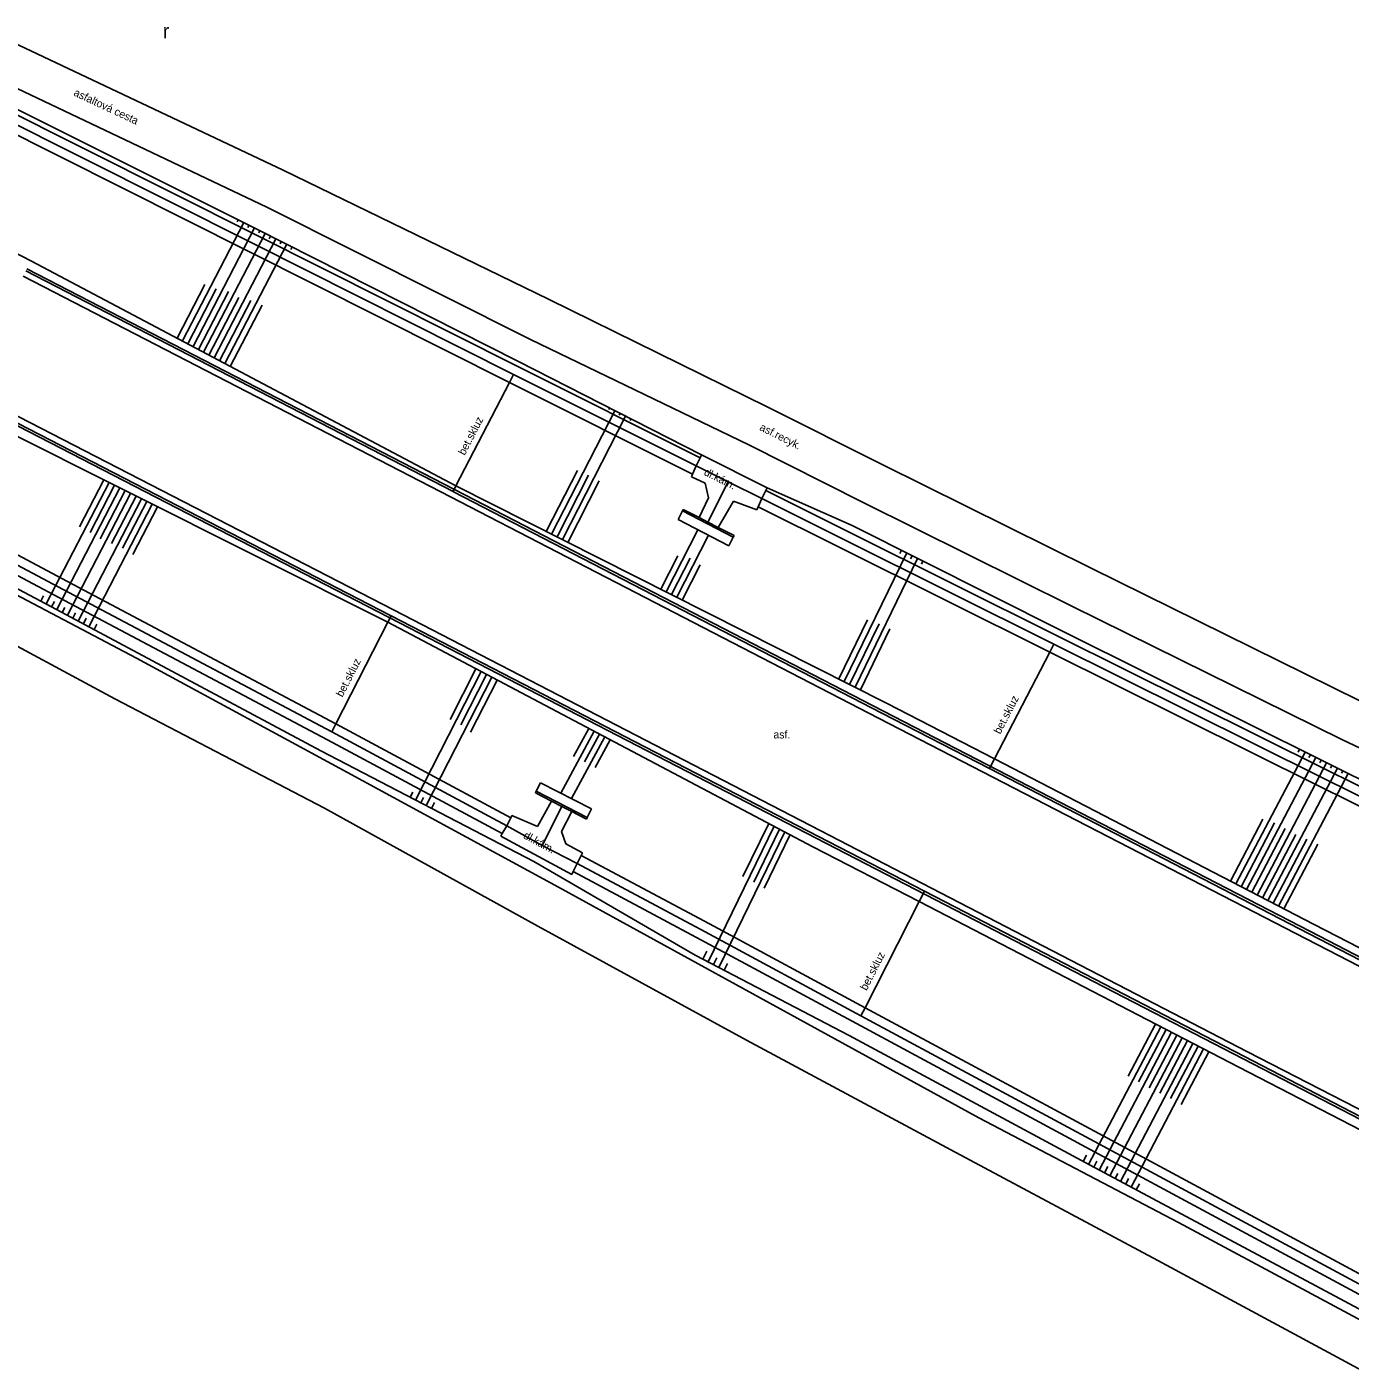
# Model space of a CAD drawing. Extents: x -539244 to -537359, y -1183785 to -1181851.
# Drawn here: x -538382.4 to -538272.5, y -1182947.8 to -1182836 of the extents above; entities that cross this region are included whole.
import ezdxf

# ---------------------------------------------------------------- set-up
doc = ezdxf.new("R2010")
doc.units = 0
for name, color, linetype in [('Vrstva 10', 7, 'Continuous'), ('Vrstva 11', 7, 'Continuous'), ('Vrstva 14', 7, 'Continuous'), ('Vrstva 15', 7, 'Continuous'), ('Vrstva 36', 7, 'Continuous'), ('Vrstva 40', 7, 'Continuous'), ('Vrstva 9', 7, 'Continuous')]:
    doc.layers.add(name, color=color, linetype=linetype)

msp = doc.modelspace()

# ---------------------------------------------------------------- linework, layer by layer
at = {"layer": 'Vrstva 10'}
for p, q in [((-538382.698, -1182856.699), (-538347.199, -1182875.039)), ((-538351.928, -1182884.425), (-538387.534, -1182866.074)), ((-538347.199, -1182875.039), (-538311.659, -1182893.407)), ((-538316.489, -1182902.76), (-538351.928, -1182884.425)), ((-538311.659, -1182893.407), (-538276.126, -1182911.743)), ((-538280.983, -1182921.127), (-538316.489, -1182902.76)), ((-538276.126, -1182911.743), (-538240.606, -1182930.158)), ((-538245.379, -1182939.535), (-538280.983, -1182921.127))]:
    msp.add_line(p, q, dxfattribs=at)
at = {"layer": 'Vrstva 11'}
for p, q in [((-538384.592, -1182836.775), (-538361.115, -1182847.877)), ((-538362.461, -1182850.949), (-538385.827, -1182839.854)), ((-538363.328, -1182853.284), (-538386.455, -1182841.675)), ((-538364.002, -1182854.624), (-538387.127, -1182843.017)), ((-538361.115, -1182847.877), (-538339.066, -1182858.601)), ((-538340.546, -1182861.942), (-538362.461, -1182850.949)), ((-538341.622, -1182864.189), (-538363.328, -1182853.284)), ((-538342.294, -1182865.529), (-538364.002, -1182854.624)), ((-538339.066, -1182858.601), (-538320.834, -1182867.584)), ((-538322.414, -1182870.717), (-538340.546, -1182861.942)), ((-538326.468, -1182871.78), (-538341.622, -1182864.189)), ((-538327.094, -1182873.145), (-538342.294, -1182865.529)), ((-538352.202, -1182884.876), (-538387.783, -1182866.536)), ((-538311.298, -1182872.354), (-538320.834, -1182867.584)), ((-538401.242, -1182870.277), (-538379.033, -1182882.058)), ((-538401.942, -1182871.603), (-538379.737, -1182883.384)), ((-538320.909, -1182874.275), (-538326.356, -1182871.536)), ((-538322.414, -1182870.717), (-538312.915, -1182875.499)), ((-538293.972, -1182880.958), (-538311.298, -1182872.354)), ((-538327.193, -1182873.361), (-538326.05, -1182873.879)), ((-538326.05, -1182873.879), (-538325.76, -1182875.099)), ((-538311.373, -1182892.988), (-538346.958, -1182874.603)), ((-538325.76, -1182875.099), (-538326.557, -1182876.741)), ((-538314.132, -1182877.926), (-538321.012, -1182874.496)), ((-538323.716, -1182878.372), (-538327.934, -1182876.201)), ((-538324.966, -1182877.56), (-538323.683, -1182875.398)), ((-538323.683, -1182875.398), (-538321.763, -1182876.098)), ((-538314.802, -1182879.268), (-538321.649, -1182875.854)), ((-538312.915, -1182875.499), (-538295.53, -1182884.137)), ((-538324.082, -1182879.084), (-538328.3, -1182876.913)), ((-538296.753, -1182886.593), (-538314.132, -1182877.926)), ((-538373.288, -1182888.418), (-538390.295, -1182879.474)), ((-538297.421, -1182887.935), (-538314.802, -1182879.268)), ((-538271.708, -1182891.956), (-538293.972, -1182880.958)), ((-538379.033, -1182882.058), (-538356.723, -1182893.896)), ((-538379.737, -1182883.384), (-538357.429, -1182895.22)), ((-538295.53, -1182884.137), (-538273.142, -1182895.175)), ((-538274.422, -1182897.701), (-538296.753, -1182886.593)), ((-538355.758, -1182897.926), (-538373.288, -1182888.418)), ((-538275.088, -1182899.045), (-538297.421, -1182887.935)), ((-538375.09, -1182891.807), (-538357.677, -1182900.905)), ((-538356.723, -1182893.896), (-538342.198, -1182901.683)), ((-538357.429, -1182895.22), (-538342.9, -1182903.008)), ((-538273.142, -1182895.175), (-538250.652, -1182906.109)), ((-538338.221, -1182907.447), (-538355.758, -1182897.926)), ((-538251.978, -1182908.816), (-538274.422, -1182897.701)), ((-538340.084, -1182899.492), (-538335.843, -1182901.663)), ((-538339.719, -1182898.78), (-538335.478, -1182900.951)), ((-538252.644, -1182910.16), (-538275.088, -1182899.045)), ((-538339.982, -1182902.412), (-538338.802, -1182900.317)), ((-538357.677, -1182900.905), (-538339.94, -1182910.7)), ((-538342.107, -1182901.51), (-538339.982, -1182902.412)), ((-538337.135, -1182901.17), (-538337.977, -1182902.837)), ((-538337.977, -1182902.837), (-538337.63, -1182903.865)), ((-538337.138, -1182906.41), (-538343.016, -1182903.228)), ((-538337.63, -1182903.865), (-538336.233, -1182904.596)), ((-538336.345, -1182904.82), (-538325.697, -1182910.511)), ((-538337.014, -1182906.162), (-538326.407, -1182911.833)), ((-538320.689, -1182917.084), (-538338.221, -1182907.447)), ((-538339.94, -1182910.7), (-538322.612, -1182920.174)), ((-538325.697, -1182910.511), (-538312.763, -1182917.475)), ((-538326.407, -1182911.833), (-538313.475, -1182918.795)), ((-538303.299, -1182926.63), (-538320.689, -1182917.084)), ((-538312.763, -1182917.475), (-538292.993, -1182928.129)), ((-538313.475, -1182918.795), (-538293.705, -1182929.449)), ((-538322.612, -1182920.174), (-538305.637, -1182929.272)), ((-538286.715, -1182935.308), (-538303.299, -1182926.63)), ((-538292.993, -1182928.129), (-538268.896, -1182941.108)), ((-538305.637, -1182929.272), (-538288.437, -1182938.468)), ((-538293.705, -1182929.449), (-538269.612, -1182942.426)), ((-538269.354, -1182944.645), (-538286.715, -1182935.308)), ((-538288.437, -1182938.468), (-538271.073, -1182947.827))]:
    msp.add_line(p, q, dxfattribs=at)
for points in [[(-538346.958, -1182874.603), (-538346.996, -1182874.583), (-538382.485, -1182856.261)], [(-538326.356, -1182871.536), (-538326.468, -1182871.78), (-538326.797, -1182872.454), (-538327.094, -1182873.145), (-538327.193, -1182873.361)], [(-538321.763, -1182876.098), (-538321.649, -1182875.854), (-538321.343, -1182875.169), (-538321.012, -1182874.496), (-538320.909, -1182874.275)], [(-538327.865, -1182876.068), (-538327.934, -1182876.201), (-538328.3, -1182876.913)], [(-538323.647, -1182878.239), (-538324.966, -1182877.56), (-538325.815, -1182877.123), (-538326.557, -1182876.741), (-538327.865, -1182876.068)], [(-538323.647, -1182878.239), (-538323.716, -1182878.372), (-538324.082, -1182879.084)], [(-538392.009, -1182882.718), (-538389.965, -1182883.816), (-538375.09, -1182891.807)], [(-538316.692, -1182903.211), (-538352.137, -1182884.91), (-538352.202, -1182884.876)], [(-538275.862, -1182911.322), (-538302.432, -1182897.604), (-538311.373, -1182892.988)], [(-538340.152, -1182899.626), (-538340.084, -1182899.492), (-538339.719, -1182898.78)], [(-538340.152, -1182899.626), (-538338.802, -1182900.317), (-538337.965, -1182900.745), (-538337.135, -1182901.17), (-538335.911, -1182901.797)], [(-538343.016, -1182903.228), (-538342.9, -1182903.008), (-538342.537, -1182902.352), (-538342.198, -1182901.683), (-538342.107, -1182901.51)], [(-538335.911, -1182901.797), (-538335.843, -1182901.663), (-538335.478, -1182900.951)], [(-538281.255, -1182921.533), (-538307.835, -1182907.79), (-538316.692, -1182903.211)], [(-538336.233, -1182904.596), (-538336.345, -1182904.82), (-538336.687, -1182905.487), (-538337.014, -1182906.162), (-538337.138, -1182906.41)], [(-538240.312, -1182929.703), (-538258.075, -1182920.519), (-538275.862, -1182911.322)], [(-538245.6, -1182939.981), (-538263.461, -1182930.74), (-538281.255, -1182921.533)]]:
    msp.add_lwpolyline(points, dxfattribs=at)
at = {"layer": 'Vrstva 14'}
for p, q in [((-538363.414, -1182852.724), (-538386.446, -1182841.225)), ((-538363.665, -1182853.954), (-538386.791, -1182842.346)), ((-538341.611, -1182863.755), (-538363.414, -1182852.724)), ((-538341.958, -1182864.859), (-538363.665, -1182853.954)), ((-538382.012, -1182855.433), (-538346.758, -1182874.123)), ((-538326.356, -1182871.536), (-538341.611, -1182863.755)), ((-538326.797, -1182872.454), (-538341.958, -1182864.859)), ((-538388.26, -1182867.47), (-538352.414, -1182885.451)), ((-538401.592, -1182870.94), (-538379.385, -1182882.721)), ((-538380.364, -1182884.152), (-538402.421, -1182872.533)), ((-538324.14, -1182873.766), (-538326.797, -1182872.454)), ((-538325.815, -1182877.123), (-538324.14, -1182873.766)), ((-538321.343, -1182875.169), (-538324.14, -1182873.766)), ((-538346.758, -1182874.123), (-538310.914, -1182892.183)), ((-538313.837, -1182877.413), (-538320.909, -1182874.275)), ((-538314.467, -1182878.597), (-538321.343, -1182875.169)), ((-538296.464, -1182886.137), (-538313.837, -1182877.413)), ((-538297.087, -1182887.264), (-538314.467, -1182878.597)), ((-538379.385, -1182882.721), (-538357.076, -1182894.558)), ((-538357.971, -1182896.137), (-538380.364, -1182884.152)), ((-538352.414, -1182885.451), (-538317.105, -1182904.091)), ((-538274.17, -1182897.246), (-538296.464, -1182886.137)), ((-538274.755, -1182898.373), (-538297.087, -1182887.264)), ((-538310.914, -1182892.183), (-538302.014, -1182896.796)), ((-538357.076, -1182894.558), (-538342.537, -1182902.352)), ((-538340.282, -1182905.333), (-538357.971, -1182896.137)), ((-538302.014, -1182896.796), (-538275.462, -1182910.558)), ((-538251.778, -1182908.363), (-538274.17, -1182897.246)), ((-538252.311, -1182909.488), (-538274.755, -1182898.373)), ((-538339.577, -1182904.004), (-538337.965, -1182900.745)), ((-538342.537, -1182902.352), (-538339.577, -1182904.004)), ((-538339.577, -1182904.004), (-538336.687, -1182905.487)), ((-538326.877, -1182913.094), (-538340.282, -1182905.333)), ((-538336.687, -1182905.487), (-538326.052, -1182911.172)), ((-538307.835, -1182907.79), (-538308.278, -1182908.66)), ((-538326.052, -1182911.172), (-538313.119, -1182918.135)), ((-538314.079, -1182919.772), (-538326.877, -1182913.094)), ((-538313.119, -1182918.135), (-538293.349, -1182928.789)), ((-538294.061, -1182930.561), (-538314.079, -1182919.772)), ((-538293.349, -1182928.789), (-538269.254, -1182941.767)), ((-538270.135, -1182943.34), (-538294.061, -1182930.561))]:
    msp.add_line(p, q, dxfattribs=at)
for points in [[(-538417.613, -1182837.129), (-538391.076, -1182850.773), (-538382.012, -1182855.433)], [(-538346.996, -1182874.583), (-538346.758, -1182874.123), (-538342.294, -1182865.529), (-538341.958, -1182864.859)], [(-538357.076, -1182894.558), (-538356.723, -1182893.896), (-538352.414, -1182885.451), (-538352.137, -1182884.91)], [(-538302.432, -1182897.604), (-538302.014, -1182896.796), (-538297.421, -1182887.935), (-538297.087, -1182887.264)], [(-538317.105, -1182904.091), (-538308.278, -1182908.66), (-538281.72, -1182922.408)], [(-538308.278, -1182908.66), (-538312.763, -1182917.475), (-538313.119, -1182918.135)], [(-538275.462, -1182910.558), (-538257.659, -1182919.722), (-538239.865, -1182928.882)], [(-538281.72, -1182922.408), (-538263.909, -1182931.596), (-538246.078, -1182940.794)]]:
    msp.add_lwpolyline(points, dxfattribs=at)
at = {"layer": 'Vrstva 15'}
for p, q in [((-538369.477, -1182862.078), (-538364.385, -1182852.239)), ((-538368.594, -1182862.546), (-538363.49, -1182852.686)), ((-538364.921, -1182852.187), (-538364.832, -1182852.016)), ((-538364.039, -1182852.658), (-538363.938, -1182852.462)), ((-538367.711, -1182863.015), (-538362.598, -1182853.137)), ((-538366.827, -1182863.483), (-538361.705, -1182853.588)), ((-538363.137, -1182853.09), (-538363.044, -1182852.911)), ((-538362.273, -1182853.598), (-538362.151, -1182853.363)), ((-538361.365, -1182854.018), (-538361.259, -1182853.814)), ((-538365.944, -1182863.951), (-538360.814, -1182854.04)), ((-538360.471, -1182854.466), (-538360.367, -1182854.265)), ((-538369.919, -1182861.844), (-538367.612, -1182857.387)), ((-538369.036, -1182862.312), (-538366.67, -1182857.741)), ((-538368.153, -1182862.781), (-538365.66, -1182857.964)), ((-538367.269, -1182863.249), (-538364.79, -1182858.459)), ((-538366.386, -1182863.717), (-538363.795, -1182858.712)), ((-538365.502, -1182864.186), (-538362.863, -1182859.088)), ((-538333.546, -1182867.868), (-538338.801, -1182878.132)), ((-538332.656, -1182868.323), (-538337.908, -1182878.582)), ((-538333.992, -1182867.641), (-538334.064, -1182867.782)), ((-538333.101, -1182868.096), (-538333.182, -1182868.254)), ((-538332.21, -1182868.55), (-538332.273, -1182868.674)), ((-538336.646, -1182872.825), (-538339.248, -1182877.907)), ((-538380.788, -1182883.929), (-538375.565, -1182873.838)), ((-538378.035, -1182877.523), (-538376.012, -1182873.614)), ((-538335.727, -1182873.224), (-538338.355, -1182878.357)), ((-538334.841, -1182873.687), (-538337.462, -1182878.807)), ((-538379.905, -1182884.398), (-538374.671, -1182874.286)), ((-538379.023, -1182884.87), (-538373.777, -1182874.735)), ((-538377.148, -1182877.984), (-538375.118, -1182874.062)), ((-538376.299, -1182878.52), (-538374.224, -1182874.511)), ((-538375.369, -1182878.898), (-538373.33, -1182874.959)), ((-538378.141, -1182885.342), (-538372.883, -1182875.183)), ((-538377.26, -1182885.813), (-538371.99, -1182875.631)), ((-538374.449, -1182879.296), (-538372.436, -1182875.408)), ((-538373.6, -1182879.829), (-538371.543, -1182875.856)), ((-538326.662, -1182877.756), (-538329.293, -1182882.923)), ((-538325.772, -1182878.214), (-538328.399, -1182883.373)), ((-538309.874, -1182879.72), (-538309.75, -1182879.465)), ((-538328.326, -1182879.923), (-538329.739, -1182882.698)), ((-538327.3, -1182880.112), (-538328.846, -1182883.148)), ((-538326.47, -1182880.685), (-538327.953, -1182883.598)), ((-538314.492, -1182890.38), (-538309.303, -1182879.69)), ((-538313.599, -1182890.83), (-538308.409, -1182880.139)), ((-538308.979, -1182880.168), (-538308.856, -1182879.914)), ((-538308.084, -1182880.616), (-538307.961, -1182880.363)), ((-538381.23, -1182883.696), (-538381.005, -1182883.262)), ((-538380.346, -1182884.162), (-538380.114, -1182883.713)), ((-538379.464, -1182884.634), (-538379.243, -1182884.207)), ((-538378.582, -1182885.106), (-538378.351, -1182884.66)), ((-538377.7, -1182885.578), (-538377.459, -1182885.112)), ((-538376.819, -1182886.049), (-538376.595, -1182885.616)), ((-538314.939, -1182890.155), (-538312.549, -1182885.231)), ((-538314.045, -1182890.605), (-538311.606, -1182885.58)), ((-538313.152, -1182891.055), (-538310.696, -1182885.995)), ((-538344.648, -1182889.551), (-538350.112, -1182900.223)), ((-538345.09, -1182889.317), (-538347.245, -1182893.527)), ((-538343.763, -1182890.018), (-538349.224, -1182900.684)), ((-538344.205, -1182889.785), (-538346.349, -1182893.972)), ((-538343.321, -1182890.251), (-538345.53, -1182894.565)), ((-538338.042, -1182899.638), (-538335.272, -1182894.5)), ((-538337.152, -1182900.094), (-538334.388, -1182894.967)), ((-538336.974, -1182896.604), (-538335.714, -1182894.267)), ((-538336.073, -1182897.04), (-538334.83, -1182894.734)), ((-538335.187, -1182897.503), (-538333.946, -1182895.201)), ((-538276.215, -1182896.227), (-538281.968, -1182907.186)), ((-538276.663, -1182896.004), (-538276.791, -1182896.248)), ((-538275.32, -1182896.673), (-538281.08, -1182907.646)), ((-538274.424, -1182897.119), (-538280.192, -1182908.107)), ((-538275.767, -1182896.45), (-538275.884, -1182896.673)), ((-538274.872, -1182896.896), (-538274.987, -1182897.114)), ((-538273.977, -1182897.342), (-538274.097, -1182897.571)), ((-538273.529, -1182897.564), (-538279.304, -1182908.567)), ((-538272.633, -1182898.009), (-538278.416, -1182909.027)), ((-538273.081, -1182897.787), (-538273.192, -1182897.998)), ((-538350.338, -1182899.568), (-538350.555, -1182899.992)), ((-538349.439, -1182900.008), (-538349.667, -1182900.454)), ((-538348.53, -1182900.425), (-538348.781, -1182900.915)), ((-538279.711, -1182901.81), (-538282.412, -1182906.956)), ((-538325.792, -1182913.66), (-538320.323, -1182902.392)), ((-538324.905, -1182914.123), (-538319.438, -1182902.86)), ((-538322.906, -1182906.569), (-538320.765, -1182902.159)), ((-538322.017, -1182907.029), (-538319.88, -1182902.626)), ((-538321.148, -1182907.528), (-538318.995, -1182903.093)), ((-538278.736, -1182902.105), (-538281.524, -1182907.416)), ((-538277.859, -1182902.585), (-538280.636, -1182907.876)), ((-538276.987, -1182903.077), (-538279.748, -1182908.337)), ((-538276.06, -1182903.462), (-538278.86, -1182908.797)), ((-538275.155, -1182903.891), (-538277.972, -1182909.257)), ((-538326.236, -1182913.428), (-538325.923, -1182912.783)), ((-538325.349, -1182913.892), (-538325.07, -1182913.318)), ((-538324.462, -1182914.354), (-538324.189, -1182913.793)), ((-538288.198, -1182919.055), (-538294.199, -1182930.487)), ((-538287.309, -1182919.515), (-538293.316, -1182930.959)), ((-538288.642, -1182918.825), (-538290.916, -1182923.157)), ((-538287.753, -1182919.285), (-538290.036, -1182923.634)), ((-538286.866, -1182919.744), (-538289.164, -1182924.123)), ((-538286.421, -1182919.974), (-538292.434, -1182931.43)), ((-538285.534, -1182920.434), (-538291.553, -1182931.901)), ((-538284.645, -1182920.894), (-538290.67, -1182932.372)), ((-538285.977, -1182920.204), (-538288.274, -1182924.581)), ((-538285.089, -1182920.664), (-538287.376, -1182925.021)), ((-538284.201, -1182921.124), (-538286.501, -1182925.506)), ((-538294.367, -1182929.732), (-538294.639, -1182930.25)), ((-538293.497, -1182930.227), (-538293.757, -1182930.723)), ((-538292.591, -1182930.65), (-538292.876, -1182931.194)), ((-538291.767, -1182931.234), (-538291.993, -1182931.665)), ((-538290.868, -1182931.674), (-538291.111, -1182932.136)), ((-538289.958, -1182932.092), (-538290.229, -1182932.608))]:
    msp.add_line(p, q, dxfattribs=at)
at = {"layer": 'Vrstva 9'}
for p, q in [((-538346.866, -1182874.425), (-538382.393, -1182856.083)), ((-538387.875, -1182866.714), (-538352.294, -1182885.054)), ((-538311.281, -1182892.81), (-538346.866, -1182874.425)), ((-538352.294, -1182885.054), (-538281.347, -1182921.711)), ((-538275.77, -1182911.144), (-538311.281, -1182892.81)), ((-538240.22, -1182929.525), (-538275.77, -1182911.144)), ((-538281.347, -1182921.711), (-538245.692, -1182940.159))]:
    msp.add_line(p, q, dxfattribs=at)

# ---------------------------------------------------------------- texts
at = {"layer": 'Vrstva 36'}
msp.add_text('r', height=1.2, dxfattribs=at).set_placement((-538371.1, -1182836.922))
at = {"layer": 'Vrstva 40'}
for s, rotation, p in [('asfaltová cesta', 334.91299, (-538378.571, -1182841.66)), ('bet.skluz', 62.61135, (-538346.027, -1182871.627)), ('asf.recyk.', 333.27833, (-538321.586, -1182869.454)), ('dl.kám.', 333.30466, (-538326.206, -1182873.179)), ('bet.skluz', 62.89121, (-538356.18, -1182891.711)), ('bet.skluz', 62.66445, (-538301.54, -1182894.79)), ('dl.kám.', 331.57151, (-538341.213, -1182903.35)), ('bet.skluz', 62.94304, (-538312.64, -1182916.097))]:
    msp.add_text(s, height=0.65, rotation=rotation, dxfattribs=at).set_placement(p)
msp.add_text('asf.', height=0.65, dxfattribs=at).set_placement((-538320.376, -1182895.098))

doc.saveas('drawing.dxf')
